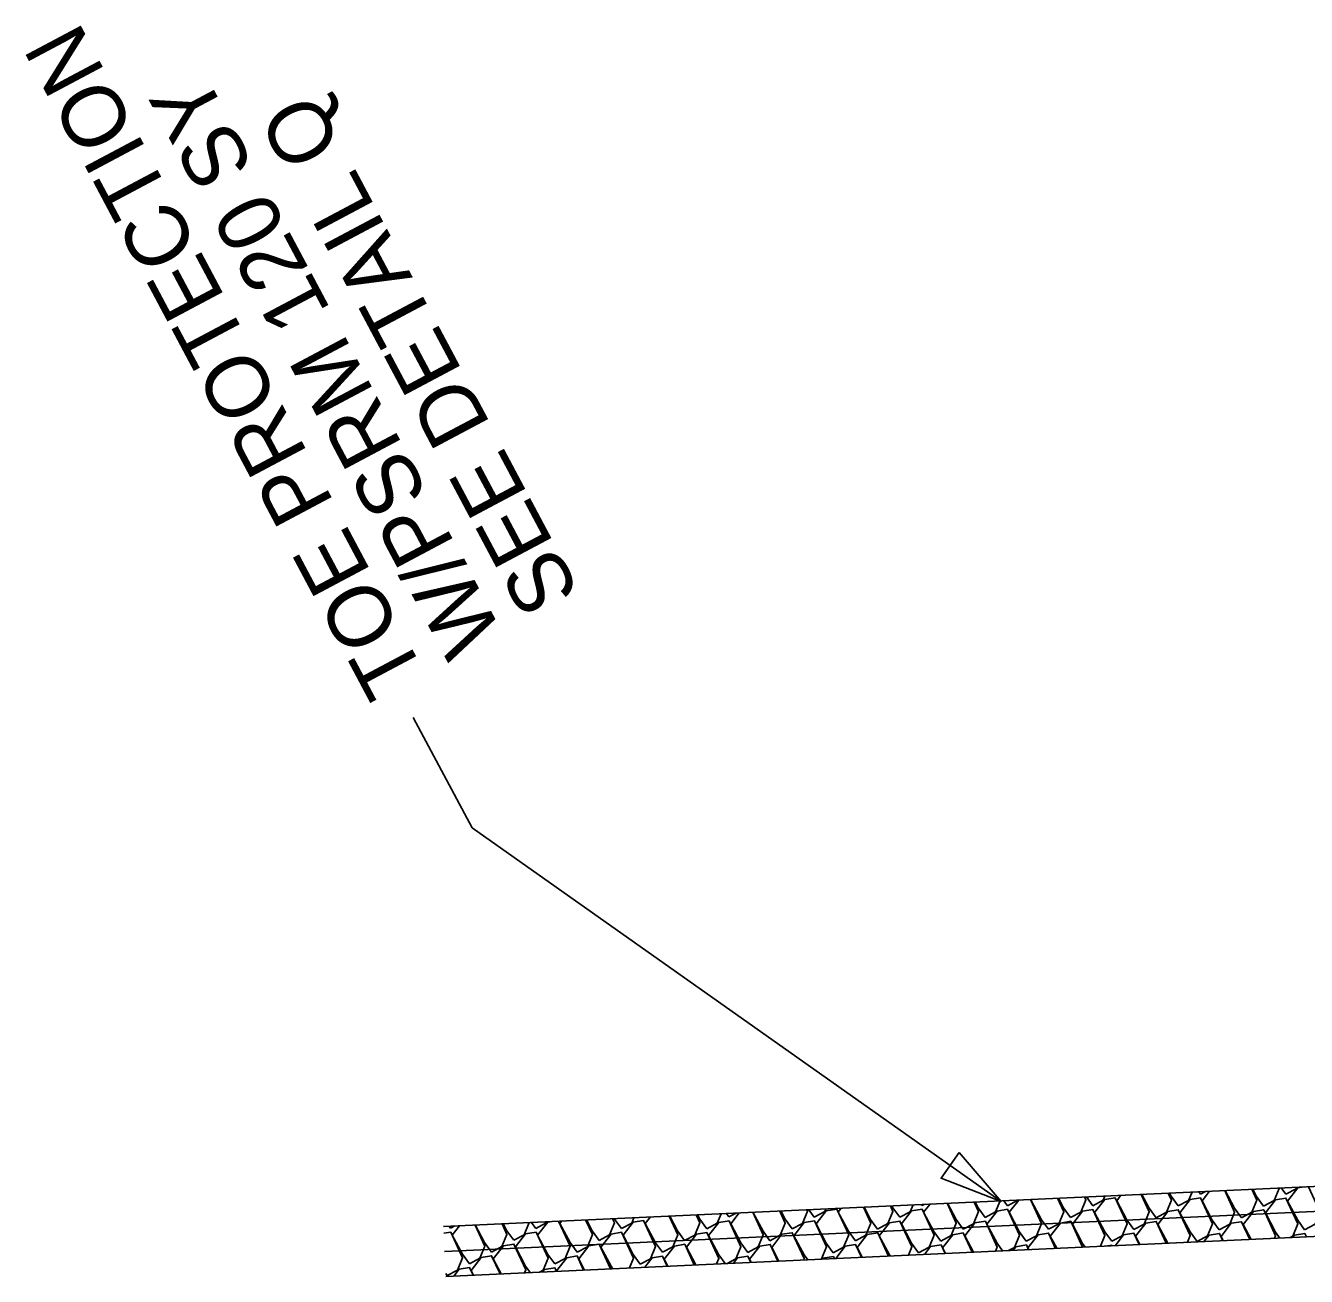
# Model space of a CAD drawing. Extents: x 2384780 to 2405432, y 547869 to 573706.
# Drawn here: x 2401879.3 to 2401981.8, y 570867.4 to 570967.5 of the extents above; entities that cross this region are included whole.
import ezdxf

# ---------------------------------------------------------------- set-up
doc = ezdxf.new("R2010")
doc.units = 0
for name, color, linetype in [('Old_Level_18', 7, 'Continuous'), ('Old_Level_20', 7, 'Continuous'), ('Old_Level_5', 7, 'Continuous')]:
    doc.layers.add(name, color=color, linetype=linetype)

msp = doc.modelspace()

# ---------------------------------------------------------------- linework, layer by layer
at = {"layer": 'Old_Level_18'}
for p, q in [((2401957.37, 570873.4), (2401915.03, 570903.29)), ((2402090.43, 570877.56), (2401912.83, 570869.4))]:
    msp.add_line(p, q, dxfattribs=at)
msp.add_lwpolyline([(2401954, 570877.31), (2401957.37, 570873.4), (2401952.56, 570875.26)], close=True, dxfattribs=at)
at = {"layer": 'Old_Level_20'}
for p, q in [((2402090.34, 570879.55), (2401912.74, 570871.4)), ((2402090.52, 570875.56), (2401912.93, 570867.4))]:
    msp.add_line(p, q, dxfattribs=at)
for points in [[(2401981.03, 570874.53), (2401980.98, 570874.41), (2401980.15, 570873.97)], [(2401981.66, 570871.13), (2401981.11, 570871.9), (2401980.29, 570873.43), (2401981.11, 570874.48), (2401981.61, 570874.56)], [(2401981.96, 570874.58), (2401982.89, 570872.54), (2401982.49, 570871.57), (2401981.66, 570871.13)], [(2401957.87, 570873.06), (2401957.58, 570873.46)], [(2401958.7, 570873.51), (2401958.7, 570873.51), (2401957.87, 570873.06)], [(2401959.38, 570870.22), (2401958.82, 570870.99), (2401958.01, 570872.53), (2401958.78, 570873.51)], [(2401959.73, 570873.56), (2401960.61, 570871.63), (2401960.21, 570870.66), (2401959.38, 570870.22)], [(2401961.16, 570871.17), (2401960.6, 570871.93), (2401959.78, 570873.47), (2401959.85, 570873.56)], [(2401961.89, 570873.66), (2401962.39, 570872.58), (2401961.99, 570871.61), (2401961.16, 570871.17)], [(2401962.93, 570872.11), (2401962.37, 570872.88), (2401961.96, 570873.66)], [(2401964.05, 570873.76), (2401964.16, 570873.52), (2401963.76, 570872.55), (2401962.93, 570872.11)], [(2401964.71, 570873.05), (2401964.19, 570873.76)], [(2401965.67, 570873.83), (2401965.54, 570873.49), (2401964.71, 570873.05)], [(2401966.22, 570870.21), (2401965.66, 570870.98), (2401964.84, 570872.51), (2401965.66, 570873.56), (2401966.49, 570873.7), (2401967.45, 570871.62), (2401967.05, 570870.65), (2401966.22, 570870.21)], [(2401967.99, 570871.15), (2401967.44, 570871.92), (2401966.62, 570873.46), (2401966.95, 570873.89)], [(2401968.58, 570873.96), (2401969.22, 570872.57), (2401968.82, 570871.59), (2401967.99, 570871.15)], [(2401969.77, 570872.1), (2401969.21, 570872.87), (2401968.63, 570873.96)], [(2401970.74, 570874.06), (2401971, 570873.51), (2401970.6, 570872.54), (2401969.77, 570872.1)], [(2401971.54, 570873.04), (2401970.98, 570873.81), (2401970.85, 570874.07)], [(2401972.65, 570874.15), (2401972.37, 570873.48), (2401971.54, 570873.04)], [(2401973.05, 570870.2), (2401972.5, 570870.97), (2401971.68, 570872.5), (2401972.49, 570873.55), (2401973.33, 570873.68), (2401974.28, 570871.61), (2401973.88, 570870.64), (2401973.05, 570870.2)], [(2401973.32, 570873.98), (2401973.18, 570874.17)], [(2401973.72, 570874.2), (2401973.32, 570873.98)], [(2401974.83, 570871.14), (2401974.27, 570871.91), (2401973.45, 570873.45), (2401974.05, 570874.21)], [(2401975.27, 570874.27), (2401976.06, 570872.55), (2401975.66, 570871.58), (2401974.83, 570871.14)], [(2401976.6, 570872.08), (2401976.05, 570872.85), (2401975.29, 570874.27)], [(2401977.43, 570874.37), (2401977.83, 570873.5), (2401977.43, 570872.53), (2401976.6, 570872.08)], [(2401978.38, 570873.03), (2401977.82, 570873.8), (2401977.51, 570874.37)], [(2401979.59, 570874.47), (2401979.61, 570874.44), (2401979.21, 570873.47), (2401978.38, 570873.03)], [(2401979.68, 570870.47), (2401979.33, 570870.95), (2401978.52, 570872.49), (2401979.33, 570873.54), (2401980.16, 570873.67), (2401981.12, 570871.6), (2401980.72, 570870.63), (2401980.49, 570870.51)], [(2401980.15, 570873.97), (2401979.79, 570874.48)], [(2401935.59, 570872.16), (2401935.38, 570872.44)], [(2401936.18, 570872.47), (2401935.59, 570872.16)], [(2401937.1, 570869.31), (2401936.54, 570870.08), (2401935.73, 570871.62), (2401936.4, 570872.48)], [(2401937.5, 570872.54), (2401938.33, 570870.73), (2401937.93, 570869.76), (2401937.1, 570869.31)], [(2401938.87, 570870.26), (2401938.32, 570871.03), (2401937.51, 570872.54)], [(2401939.66, 570872.63), (2401940.1, 570871.67), (2401939.7, 570870.7), (2401938.87, 570870.26)], [(2401940.65, 570871.2), (2401940.09, 570871.97), (2401939.74, 570872.64)], [(2401941.82, 570872.73), (2401941.88, 570872.61), (2401941.48, 570871.64), (2401940.65, 570871.2)], [(2401942.42, 570872.15), (2401941.99, 570872.74)], [(2401943.34, 570872.8), (2401943.25, 570872.59), (2401942.42, 570872.15)], [(2401943.93, 570869.3), (2401943.38, 570870.07), (2401942.56, 570871.61), (2401943.38, 570872.65), (2401944.21, 570872.79), (2401945.17, 570870.72), (2401944.76, 570869.74), (2401943.93, 570869.3)], [(2401945.71, 570870.25), (2401945.15, 570871.01), (2401944.34, 570872.55), (2401944.58, 570872.86)], [(2401946.35, 570872.94), (2401946.94, 570871.66), (2401946.54, 570870.69), (2401945.71, 570870.25)], [(2401947.48, 570871.19), (2401946.93, 570871.96), (2401946.4, 570872.94)], [(2401948.51, 570873.04), (2401948.71, 570872.6), (2401948.31, 570871.63), (2401947.48, 570871.19)], [(2401949.26, 570872.13), (2401948.7, 570872.9), (2401948.63, 570873.05)], [(2401950.32, 570873.12), (2401950.09, 570872.57), (2401949.26, 570872.13)], [(2401950.77, 570869.29), (2401950.21, 570870.06), (2401949.4, 570871.6), (2401950.21, 570872.64), (2401951.05, 570872.78), (2401952, 570870.7), (2401951.6, 570869.73), (2401950.77, 570869.29)], [(2401951.03, 570873.08), (2401950.98, 570873.15)], [(2401951.2, 570873.16), (2401951.03, 570873.08)], [(2401952.54, 570870.23), (2401951.99, 570871), (2401951.17, 570872.54), (2401951.68, 570873.19)], [(2401953.04, 570873.25), (2401953.78, 570871.65), (2401953.38, 570870.67), (2401952.54, 570870.23)], [(2401954.32, 570871.18), (2401953.76, 570871.95), (2401953.07, 570873.25)], [(2401955.2, 570873.35), (2401955.55, 570872.59), (2401955.15, 570871.62), (2401954.32, 570871.18)], [(2401956.09, 570872.12), (2401955.54, 570872.89), (2401955.29, 570873.35)], [(2401957.29, 570873.44), (2401956.92, 570872.56), (2401956.09, 570872.12)], [(2401957.48, 570869.45), (2401957.05, 570870.05), (2401956.23, 570871.58), (2401957.05, 570872.63), (2401957.88, 570872.77), (2401958.84, 570870.69), (2401958.44, 570869.72), (2401957.97, 570869.47)], [(2401964.09, 570869.75), (2401963.89, 570870.03), (2401963.07, 570871.57), (2401963.88, 570872.62), (2401964.72, 570872.75), (2401965.67, 570870.68), (2401965.31, 570869.81)], [(2401970.7, 570870.06), (2401969.91, 570871.56), (2401970.72, 570872.6), (2401971.55, 570872.74), (2401972.51, 570870.67), (2401972.29, 570870.13)], [(2401977.37, 570870.36), (2401976.74, 570871.55), (2401977.56, 570872.59), (2401978.39, 570872.73), (2401979.34, 570870.65), (2401979.26, 570870.45)], [(2401913.3, 570871.25), (2401913.18, 570871.42)], [(2401913.66, 570871.44), (2401913.3, 570871.25)], [(2401914.82, 570868.41), (2401914.26, 570869.18), (2401913.44, 570870.71), (2401914.02, 570871.46)], [(2401915.27, 570871.51), (2401916.05, 570869.82), (2401915.65, 570868.85), (2401914.82, 570868.41)], [(2401916.59, 570869.35), (2401916.04, 570870.12), (2401915.29, 570871.52)], [(2401917.43, 570871.61), (2401917.82, 570870.76), (2401917.42, 570869.79), (2401916.59, 570869.35)], [(2401918.37, 570870.29), (2401917.81, 570871.06), (2401917.52, 570871.62)], [(2401919.59, 570871.71), (2401919.6, 570871.71), (2401919.2, 570870.74), (2401918.37, 570870.29)], [(2401920.14, 570871.24), (2401919.79, 570871.72)], [(2401921.01, 570871.78), (2401920.97, 570871.68), (2401920.14, 570871.24)], [(2401921.65, 570868.4), (2401921.1, 570869.16), (2401920.28, 570870.7), (2401921.09, 570871.74), (2401921.41, 570871.8)], [(2401921.96, 570871.82), (2401922.88, 570869.81), (2401922.48, 570868.84), (2401921.65, 570868.4)], [(2401923.43, 570869.34), (2401922.87, 570870.11), (2401922.05, 570871.64), (2401922.2, 570871.83)], [(2401924.12, 570871.92), (2401924.66, 570870.75), (2401924.26, 570869.78), (2401923.43, 570869.34)], [(2401925.2, 570870.28), (2401924.65, 570871.05), (2401924.18, 570871.92)], [(2401926.28, 570872.02), (2401926.43, 570871.7), (2401926.03, 570870.72), (2401925.2, 570870.28)], [(2401926.98, 570871.23), (2401926.42, 570871.99), (2401926.4, 570872.03)], [(2401927.98, 570872.1), (2401927.81, 570871.67), (2401926.98, 570871.23)], [(2401928.49, 570868.38), (2401927.93, 570869.15), (2401927.12, 570870.69), (2401927.93, 570871.73), (2401928.76, 570871.87), (2401929.72, 570869.8), (2401929.32, 570868.82), (2401928.49, 570868.38)], [(2401930.26, 570869.33), (2401929.71, 570870.1), (2401928.89, 570871.63), (2401929.3, 570872.16)], [(2401930.81, 570872.23), (2401931.49, 570870.74), (2401931.09, 570869.77), (2401930.26, 570869.33)], [(2401932.04, 570870.27), (2401931.48, 570871.04), (2401930.85, 570872.23)], [(2401932.97, 570872.33), (2401933.27, 570871.68), (2401932.87, 570870.71), (2401932.04, 570870.27)], [(2401933.81, 570871.21), (2401933.26, 570871.98), (2401933.07, 570872.33)], [(2401934.96, 570872.42), (2401934.64, 570871.66), (2401933.81, 570871.21)], [(2401935.28, 570868.43), (2401934.77, 570869.14), (2401933.95, 570870.68), (2401934.77, 570871.72), (2401935.6, 570871.86), (2401936.55, 570869.78), (2401936.15, 570868.81), (2401935.45, 570868.44)], [(2401941.89, 570868.73), (2401941.6, 570869.13), (2401940.79, 570870.66), (2401941.6, 570871.71), (2401942.43, 570871.85), (2401943.39, 570869.77), (2401942.99, 570868.8), (2401942.96, 570868.78)], [(2401948.5, 570869.04), (2401948.44, 570869.12), (2401947.62, 570870.65), (2401948.44, 570871.7), (2401949.27, 570871.83), (2401950.23, 570869.76), (2401949.96, 570869.1)], [(2401955.15, 570869.34), (2401954.46, 570870.64), (2401955.27, 570871.68), (2401956.11, 570871.82), (2401957.06, 570869.75), (2401956.93, 570869.42)], [(2401961.82, 570869.65), (2401961.29, 570870.63), (2401962.11, 570871.67), (2401962.94, 570871.81), (2401963.89, 570869.74)], [(2401968.48, 570869.95), (2401968.13, 570870.61), (2401968.95, 570871.66), (2401969.78, 570871.8), (2401970.58, 570870.05)], [(2401975.15, 570870.26), (2401974.97, 570870.6), (2401975.78, 570871.65), (2401976.61, 570871.78), (2401977.27, 570870.36)], [(2401912.77, 570870.86), (2401913.32, 570870.95), (2401914.27, 570868.88), (2401913.87, 570867.9), (2401913.04, 570867.46)], [(2401919.69, 570867.71), (2401919.32, 570868.22), (2401918.5, 570869.76), (2401919.32, 570870.8), (2401920.15, 570870.94), (2401921.11, 570868.86), (2401920.71, 570867.89), (2401920.43, 570867.75)], [(2401926.3, 570868.02), (2401926.16, 570868.21), (2401925.34, 570869.74), (2401926.16, 570870.79), (2401926.99, 570870.93), (2401927.94, 570868.85), (2401927.62, 570868.08)], [(2401932.93, 570868.32), (2401932.18, 570869.73), (2401932.99, 570870.78), (2401933.82, 570870.91), (2401934.78, 570868.84), (2401934.6, 570868.4)], [(2401939.59, 570868.63), (2401939.01, 570869.72), (2401939.83, 570870.77), (2401940.66, 570870.9), (2401941.62, 570868.83), (2401941.57, 570868.72)], [(2401946.26, 570868.93), (2401945.85, 570869.71), (2401946.66, 570870.75), (2401947.5, 570870.89), (2401948.35, 570869.03)], [(2401952.93, 570869.24), (2401952.68, 570869.7), (2401953.5, 570870.74), (2401954.33, 570870.88), (2401955.04, 570869.34)], [(2401959.59, 570869.55), (2401959.52, 570869.68), (2401960.33, 570870.73), (2401961.17, 570870.87), (2401961.73, 570869.64)], [(2401966.51, 570869.86), (2401967.17, 570870.72), (2401968, 570870.85), (2401968.42, 570869.95)], [(2401973.6, 570870.19), (2401974.01, 570870.7), (2401974.84, 570870.84), (2401975.11, 570870.26)], [(2401980.7, 570870.52), (2401980.84, 570870.69), (2401981.68, 570870.83), (2401981.8, 570870.57)], [(2401917.37, 570867.61), (2401916.73, 570868.81), (2401917.54, 570869.86), (2401918.38, 570869.99), (2401919.33, 570867.92), (2401919.24, 570867.69)], [(2401924.04, 570867.91), (2401923.57, 570868.8), (2401924.38, 570869.85), (2401925.21, 570869.98), (2401926.12, 570868.01)], [(2401930.7, 570868.22), (2401930.4, 570868.79), (2401931.22, 570869.83), (2401932.05, 570869.97), (2401932.81, 570868.32)], [(2401937.37, 570868.53), (2401937.24, 570868.78), (2401938.05, 570869.82), (2401938.89, 570869.96), (2401939.5, 570868.62)], [(2401944.13, 570868.84), (2401944.89, 570869.81), (2401945.72, 570869.95), (2401946.19, 570868.93)], [(2401951.23, 570869.16), (2401951.72, 570869.8), (2401952.56, 570869.93), (2401952.88, 570869.24)], [(2401958.33, 570869.49), (2401958.56, 570869.78), (2401959.39, 570869.92), (2401959.57, 570869.54)], [(2401965.73, 570869.83), (2401966.23, 570869.91), (2401966.26, 570869.85)], [(2401915.15, 570867.5), (2401914.96, 570867.87), (2401915.77, 570868.91), (2401916.6, 570869.05), (2401917.27, 570867.6)], [(2401921.82, 570867.81), (2401921.79, 570867.86), (2401922.61, 570868.9), (2401923.44, 570869.04), (2401923.96, 570867.91)], [(2401928.85, 570868.13), (2401929.44, 570868.89), (2401930.27, 570869.03), (2401930.65, 570868.22)], [(2401935.95, 570868.46), (2401936.28, 570868.88), (2401937.11, 570869.01), (2401937.34, 570868.52)], [(2401943.05, 570868.79), (2401943.11, 570868.87), (2401943.95, 570869), (2401944.03, 570868.83)], [(2401913.04, 570867.46), (2401912.92, 570867.64)], [(2401913.58, 570867.43), (2401914, 570867.97), (2401914.83, 570868.11), (2401915.11, 570867.5)], [(2401920.68, 570867.76), (2401920.83, 570867.96), (2401921.66, 570868.1), (2401921.8, 570867.81)]]:
    msp.add_lwpolyline(points, dxfattribs=at)
at = {"layer": 'Old_Level_5'}
msp.add_line((2401910.33, 570912.12), (2401915.03, 570903.29), dxfattribs=at)

# ---------------------------------------------------------------- texts
for s, p in [('TOE PROTECTION', (2401911.37, 570915.5)), ('W/PSRM 120 SY', (2401917.55, 570918.78)), ('SEE DETAIL Q', (2401923.73, 570922.07))]:
    msp.add_text(s, height=5, rotation=117.9999, dxfattribs=at).set_placement(p)

doc.saveas('drawing.dxf')
